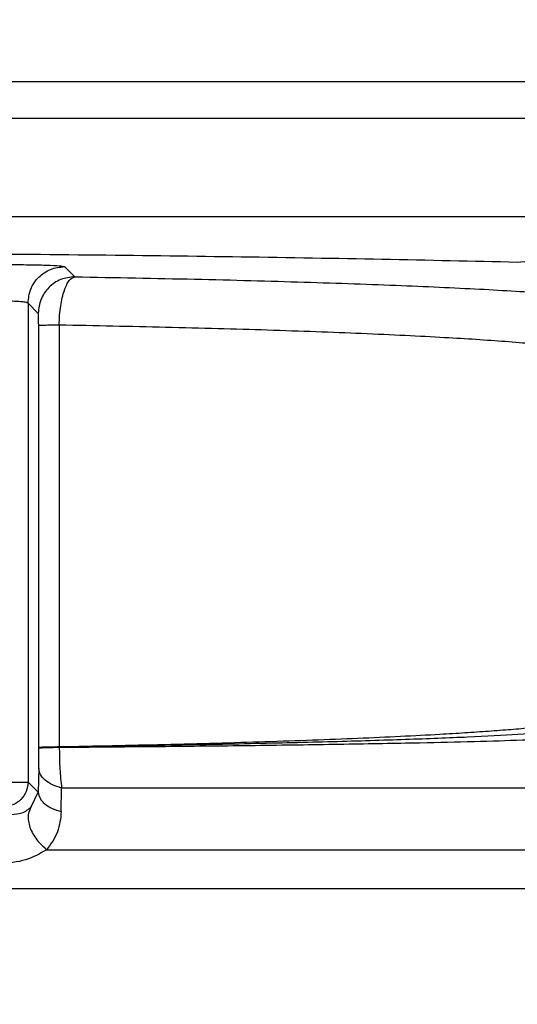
# Model space of a CAD drawing. Header units: inches. Extents: x 144.9 to 238.4, y 214.8 to 247.7.
# Tile 394 of 411: x 202.0528 to 202.1027, y 244.8844 to 244.983. Entities that reach past the tile are written whole.
import ezdxf

# ---------------------------------------------------------------- set-up
doc = ezdxf.new("R2010")
doc.units = ezdxf.units.IN
doc.header["$LTSCALE"] = 0.25
doc.header["$MEASUREMENT"] = 0
doc.layers.add('ANNOTATIONS', color=1, linetype='Continuous')
doc.layers.add('MOTOR LH', color=7, linetype='Continuous')
doc.styles.add('ARIAL', font='arial.ttf', dxfattribs={"height": 0.09375})
doc.dimstyles.new('STANDARD$0', dxfattribs={"dimtxt": 0.09375, "dimasz": 0.09375, "dimexe": 0.03125, "dimexo": 0.046875, "dimgap": 0.09, "dimtad": 0, "dimtih": 1, "dimtoh": 1, "dimdec": 4, "dimzin": 0, "dimdsep": 46, "dimtxsty": 'ARIAL', "dimcen": 0.09, "dimadec": 0, "dimazin": 0, "dimtfac": 1, "dimtdec": 4, "dimtofl": 0, "dimtmove": 0, "dimatfit": 1, "dimfxl": 1, "dimtolj": 1, "dimtzin": 0, "dimarcsym": 0})

# ---------------------------------------------------------------- blocks, each defined once
blk = doc.blocks.new('*D20')
at = {"layer": 'ANNOTATIONS', "color": 0, "lineweight": -2, "transparency": 16777216}
for p, q in [((201.5477568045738, 244.7210665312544), (201.5477568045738, 245.6873671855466)), ((202.6883818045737, 243.5376739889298), (202.6883818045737, 245.6873671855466)), ((201.6415068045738, 245.6561171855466), (201.832959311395, 245.6561171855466)), ((202.5946318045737, 245.6561171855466), (202.4031792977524, 245.6561171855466))]:
    blk.add_line(p, q, dxfattribs=at)
at = {"layer": 'ANNOTATIONS', "color": 0, "transparency": 16777216}
for points in [[(201.6415068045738, 245.6717421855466), (201.6415068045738, 245.6404921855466), (201.5477568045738, 245.6561171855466)], [(202.5946318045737, 245.6717421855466), (202.5946318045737, 245.6404921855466), (202.6883818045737, 245.6561171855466)]]:
    blk.add_solid(points, dxfattribs=at)
at = {"layer": 'defpoints', "color": 0, "transparency": 16777216}
for p in [(201.5477568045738, 245.6561171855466), (201.5477568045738, 244.6741915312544), (202.6883818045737, 243.4907989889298)]:
    blk.add_point(p, dxfattribs=at)
at = {"layer": 'ANNOTATIONS', "color": 0, "transparency": 16777216, "insert": (202.1180693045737, 245.6561171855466), "char_height": 0.09375, "attachment_point": 5, "style": 'ARIAL'}
blk.add_mtext('\\A1;18 5/8"', dxfattribs=at)
blk = doc.blocks.new('*D22')
at = {"layer": 'ANNOTATIONS', "color": 0, "lineweight": -2, "transparency": 16777216}
for p, q in [((201.2594214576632, 244.7850832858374), (201.2594214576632, 246.0537298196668)), ((202.6883818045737, 243.5376739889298), (202.6883818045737, 246.0537298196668)), ((201.3531714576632, 246.0224798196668), (201.7695598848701, 246.0224798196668)), ((202.5946318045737, 246.0224798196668), (202.1782433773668, 246.0224798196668))]:
    blk.add_line(p, q, dxfattribs=at)
at = {"layer": 'ANNOTATIONS', "color": 0, "transparency": 16777216}
for points in [[(201.3531714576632, 246.0381048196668), (201.3531714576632, 246.0068548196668), (201.2594214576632, 246.0224798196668)], [(202.5946318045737, 246.0381048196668), (202.5946318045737, 246.0068548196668), (202.6883818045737, 246.0224798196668)]]:
    blk.add_solid(points, dxfattribs=at)
at = {"layer": 'defpoints', "color": 0, "transparency": 16777216}
for p in [(202.6883818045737, 246.0224798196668), (201.2594214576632, 244.7382082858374), (202.6883818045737, 243.4907989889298)]:
    blk.add_point(p, dxfattribs=at)
at = {"layer": 'ANNOTATIONS', "color": 0, "transparency": 16777216, "insert": (201.9739016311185, 246.0224798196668), "char_height": 0.09375, "attachment_point": 5, "style": 'ARIAL'}
blk.add_mtext('\\A1;24""', dxfattribs=at)

msp = doc.modelspace()

# ---------------------------------------------------------------- linework, layer by layer
at = {"layer": 'MOTOR LH'}
for p, q in [((201.8457083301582, 244.9768490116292), (202.1828146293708, 244.9768490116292)), ((202.1665415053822, 244.9731580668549), (201.861981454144, 244.9731580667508)), ((201.8681075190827, 244.9633155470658), (202.1604154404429, 244.9633155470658)), ((202.1027005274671, 244.9587672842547), (202.1060362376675, 244.9590474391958)), ((202.0573356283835, 244.9583113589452), (202.0583559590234, 244.9572910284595)), ((202.0536715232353, 244.9546472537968), (202.0536715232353, 244.9066795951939)), ((202.0546918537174, 244.9536269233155), (202.0536715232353, 244.9546472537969)), ((202.0547691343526, 244.9101638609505), (202.0547398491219, 244.9523844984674)), ((202.0567924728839, 244.952448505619), (202.0568086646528, 244.9102314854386)), ((202.0547690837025, 244.910083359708), (202.0547691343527, 244.9101638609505)), ((202.0568088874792, 244.9101683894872), (202.0568084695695, 244.9099971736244)), ((202.0568088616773, 244.9101988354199), (202.0568088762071, 244.9101683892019)), ((202.0547467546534, 244.9080279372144), (202.054688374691, 244.9056627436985)), ((202.0437490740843, 244.9066795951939), (202.0536715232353, 244.9066795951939)), ((202.0536715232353, 244.9066795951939), (202.0546883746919, 244.9056627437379)), ((202.0539995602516, 244.9041985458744), (202.0546883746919, 244.9056627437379)), ((202.0570048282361, 244.903719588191), (202.0570415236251, 244.9060847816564)), ((202.1101488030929, 244.906084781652), (202.0570415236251, 244.906084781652)), ((202.0555362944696, 244.8999041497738), (202.1140569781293, 244.8999041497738)), ((202.1154740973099, 244.8959917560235), (202.0226494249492, 244.8959917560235))]:
    msp.add_line(p, q, dxfattribs=at)
for points, knots in [([(202.0142614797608, 244.9597298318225), (202.0194592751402, 244.9597245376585), (202.02988349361, 244.959713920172), (202.0454021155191, 244.9596285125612), (202.0605495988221, 244.9594938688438), (202.0752132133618, 244.9593046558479), (202.0893876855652, 244.9590681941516), (202.0982382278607, 244.9588681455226), (202.1027005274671, 244.9587672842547)], [0, 0, 0, 0, 0.1657703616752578, 0.3324537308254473, 0.4999965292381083, 0.6638104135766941, 0.8304986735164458, 1, 1, 1, 1]), ([(202.0512123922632, 244.9585178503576), (202.0519957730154, 244.9585147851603), (202.0535661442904, 244.9585086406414), (202.0555648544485, 244.9584612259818), (202.0569911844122, 244.9583931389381), (202.0572209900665, 244.9583385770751), (202.0573356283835, 244.9583113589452)], [0, 0, 0, 0, 0.2494261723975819, 0.5000016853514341, 0.7505763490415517, 1, 1, 1, 1]), ([(202.0567924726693, 244.9524485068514), (202.056804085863, 244.9527799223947), (202.0568272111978, 244.9534398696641), (202.0569755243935, 244.9546746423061), (202.0572837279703, 244.9559815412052), (202.0577923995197, 244.9570415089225), (202.0581694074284, 244.95720843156), (202.0583559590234, 244.9572910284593)], [0, 0, 0, 0, 0.1326972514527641, 0.2642398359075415, 0.5177648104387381, 0.7613796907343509, 1, 1, 1, 1]), ([(202.0583559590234, 244.9572910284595), (202.0624249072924, 244.9572155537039), (202.0705666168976, 244.9570645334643), (202.0815230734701, 244.9567673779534), (202.0912981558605, 244.9564250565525), (202.0996310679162, 244.9560386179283), (202.1064004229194, 244.9556166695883), (202.1114317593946, 244.9551664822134), (202.114802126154, 244.9546968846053), (202.1154779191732, 244.9543760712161), (202.1158155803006, 244.9542157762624)], [0, 0, 0, 0, 0.1249349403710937, 0.2499869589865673, 0.3750455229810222, 0.5000591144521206, 0.6250776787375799, 0.7500922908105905, 0.8751331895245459, 1, 1, 1, 1]), ([(202.0536715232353, 244.9546472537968), (202.053651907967, 244.9546637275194), (202.0536150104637, 244.9546947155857), (202.0533784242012, 244.9547453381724), (202.0529222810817, 244.9548003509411), (202.0521487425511, 244.9548443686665), (202.0515189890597, 244.9548506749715), (202.0512123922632, 244.9548537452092)], [0, 0, 0, 0, 0.1528038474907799, 0.287433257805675, 0.5013703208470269, 0.7572411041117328, 1, 1, 1, 1]), ([(202.0547398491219, 244.9523844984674), (202.0547390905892, 244.9525326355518), (202.0547374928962, 244.952844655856), (202.0547269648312, 244.9532495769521), (202.0547112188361, 244.9535520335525), (202.0546984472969, 244.9536014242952), (202.0546918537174, 244.9536269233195)], [0, 0, 0, 0, 0.2186024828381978, 0.4604411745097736, 0.7214412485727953, 1, 1, 1, 1]), ([(202.0567924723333, 244.9524485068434), (202.0565072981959, 244.9524449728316), (202.0559370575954, 244.9524379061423), (202.0552941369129, 244.9524222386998), (202.0548532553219, 244.9524041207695), (202.0547776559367, 244.952391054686), (202.0547398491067, 244.9523845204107)], [0, 0, 0, 0, 0.2500472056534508, 0.5000000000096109, 0.749952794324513, 1, 1, 1, 1]), ([(202.1108980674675, 244.9493834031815), (202.1107861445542, 244.9494607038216), (202.1105720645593, 244.9496085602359), (202.10980391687, 244.9498186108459), (202.1088389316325, 244.9500071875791), (202.1077367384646, 244.9501742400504), (202.1062653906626, 244.9503600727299), (202.1042795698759, 244.9505653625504), (202.1016021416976, 244.9507904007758), (202.0986605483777, 244.9509982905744), (202.0941286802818, 244.9512738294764), (202.0874367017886, 244.951598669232), (202.0779635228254, 244.9519430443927), (202.0677777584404, 244.9522315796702), (202.0604029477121, 244.952377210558), (202.0567924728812, 244.9524485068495)], [0, 0, 0, 0, 0.06060433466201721, 0.1159206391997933, 0.1659478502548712, 0.2106850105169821, 0.2501312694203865, 0.3171367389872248, 0.3811542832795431, 0.4421833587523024, 0.5002234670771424, 0.6326723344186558, 0.760118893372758, 0.8825617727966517, 1, 1, 1, 1]), ([(202.0568086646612, 244.9102314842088), (202.0603735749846, 244.9103024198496), (202.0676556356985, 244.9104473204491), (202.0759494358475, 244.9106838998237), (202.0822541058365, 244.9108992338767), (202.0867992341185, 244.911077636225), (202.0910756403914, 244.9112707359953), (202.0946057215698, 244.911455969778), (202.0975047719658, 244.9116301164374), (202.0998817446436, 244.9117906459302), (202.1021101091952, 244.9119620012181), (202.1041539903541, 244.9121442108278), (202.1061274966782, 244.9123528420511), (202.1079968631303, 244.9126050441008), (202.1096376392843, 244.912916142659), (202.1100470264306, 244.9131446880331), (202.1102680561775, 244.9132680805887)], [0, 0, 0, 0, 0.1174045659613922, 0.2398229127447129, 0.3029495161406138, 0.3673327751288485, 0.4329731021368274, 0.4998709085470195, 0.5460628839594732, 0.5941666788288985, 0.6441824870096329, 0.6961105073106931, 0.749950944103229, 0.8188410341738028, 0.9021915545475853, 1, 1, 1, 1]), ([(202.1091292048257, 244.9119887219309), (202.1083775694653, 244.9118937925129), (202.1068754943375, 244.9117040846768), (202.1029627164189, 244.9114313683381), (202.0979155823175, 244.9111719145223), (202.0916666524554, 244.9109299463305), (202.0843559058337, 244.9107080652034), (202.0760392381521, 244.9105103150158), (202.0668933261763, 244.9103362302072), (202.0601732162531, 244.9102446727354), (202.0568088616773, 244.9101988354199)], [0, 0, 0, 0, 0.1255709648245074, 0.2509421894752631, 0.3753272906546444, 0.5002889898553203, 0.6252582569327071, 0.7494539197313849, 0.8745666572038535, 1, 1, 1, 1]), ([(202.0568088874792, 244.9101683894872), (202.0600025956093, 244.9101936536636), (202.0664964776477, 244.9102450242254), (202.0739778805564, 244.9103268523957), (202.0797064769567, 244.9104005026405), (202.0838636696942, 244.9104609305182), (202.0878240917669, 244.910525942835), (202.0923581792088, 244.9106104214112), (202.097334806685, 244.9107213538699), (202.1023453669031, 244.9108652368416), (202.1066137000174, 244.9110290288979), (202.1082681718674, 244.9111479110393), (202.1091273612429, 244.9112096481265)], [0, 0, 0, 0, 0.1189624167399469, 0.2418905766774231, 0.304870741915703, 0.3688448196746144, 0.4338134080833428, 0.4997772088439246, 0.6091471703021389, 0.7289691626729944, 0.8592500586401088, 1, 1, 1, 1]), ([(202.0547467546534, 244.9080279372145), (202.054753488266, 244.9083478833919), (202.0547668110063, 244.9089809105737), (202.0547683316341, 244.9097185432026), (202.0547690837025, 244.910083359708)], [0, 0, 0, 0, 0.505422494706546, 0.9999999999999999, 0.9999999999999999, 0.9999999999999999, 0.9999999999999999]), ([(202.0547690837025, 244.910083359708), (202.0548050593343, 244.9100918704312), (202.0548783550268, 244.910109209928), (202.0553189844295, 244.910133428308), (202.0559621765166, 244.9101543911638), (202.056530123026, 244.9101637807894), (202.0568088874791, 244.9101683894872)], [0, 0, 0, 0, 0.2454143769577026, 0.5000000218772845, 0.7545856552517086, 1, 1, 1, 1]), ([(202.0547691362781, 244.9101638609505), (202.054806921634, 244.9101706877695), (202.0548824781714, 244.9101843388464), (202.0553204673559, 244.9102033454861), (202.0559588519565, 244.9102199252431), (202.0565253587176, 244.9102276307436), (202.0568086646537, 244.9102314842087)], [0, 0, 0, 0, 0.2500467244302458, 0.4999996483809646, 0.7499534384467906, 1, 1, 1, 1]), ([(202.0568084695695, 244.9099971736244), (202.0568183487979, 244.9093166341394), (202.0568384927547, 244.9079289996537), (202.0569729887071, 244.9067073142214), (202.0570415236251, 244.906084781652)], [0, 0, 0, 0, 0.4904313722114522, 1, 1, 1, 1]), ([(202.0570415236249, 244.906084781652), (202.0567242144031, 244.906182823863), (202.0560897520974, 244.9063788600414), (202.0553644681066, 244.9068518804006), (202.0548681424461, 244.9074132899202), (202.0547872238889, 244.9078230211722), (202.0547467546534, 244.9080279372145)], [0, 0, 0, 0, 0.2500615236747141, 0.4999999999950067, 0.7499384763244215, 1, 1, 1, 1]), ([(202.0546883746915, 244.9056627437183), (202.0547292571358, 244.9054572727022), (202.0548110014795, 244.9050464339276), (202.0553124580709, 244.9044840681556), (202.0560449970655, 244.9040112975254), (202.0566848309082, 244.9038168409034), (202.0570048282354, 244.9037195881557)], [0, 0, 0, 0, 0.2500628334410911, 0.4999999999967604, 0.7499371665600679, 1, 1, 1, 1]), ([(202.0520042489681, 244.9034286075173), (202.0523717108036, 244.9034638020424), (202.053241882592, 244.9035471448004), (202.0537221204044, 244.9039600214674), (202.0539995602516, 244.9041985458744)], [0, 0, 0, 0, 0.4222865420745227, 1, 1, 1, 1]), ([(202.0539995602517, 244.9041985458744), (202.0538622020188, 244.903927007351), (202.053650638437, 244.9035087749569), (202.0536905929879, 244.9027622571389), (202.0538464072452, 244.9021435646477), (202.0541382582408, 244.9015112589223), (202.0546494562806, 244.9007175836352), (202.0551871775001, 244.9002243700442), (202.0555362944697, 244.8999041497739)], [0, 0, 0, 0, 0.2389458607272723, 0.3680321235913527, 0.5000000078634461, 0.6319678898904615, 0.7610541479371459, 1, 1, 1, 1]), ([(202.0570048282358, 244.9037195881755), (202.0569283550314, 244.9030249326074), (202.056771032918, 244.9015958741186), (202.0559554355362, 244.9004784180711), (202.0555362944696, 244.8999041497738)], [0, 0, 0, 0, 0.4860931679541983, 1, 1, 1, 1]), ([(202.0555362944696, 244.8999041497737), (202.0548668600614, 244.8995153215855), (202.0534793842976, 244.8987094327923), (202.0516919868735, 244.898579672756), (202.0507669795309, 244.8985125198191)], [0, 0, 0, 0, 0.4824836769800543, 0.9999999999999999, 0.9999999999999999, 0.9999999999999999, 0.9999999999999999])]:
    msp.add_open_spline(points, degree=3, knots=knots, dxfattribs=at)
for points in [[(202.0536715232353, 244.9546472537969), (202.0537270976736, 244.9551270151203), (202.0538382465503, 244.956086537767), (202.0546857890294, 244.9572970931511), (202.0558963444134, 244.9581446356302), (202.0568558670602, 244.9582557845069), (202.0573356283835, 244.9583113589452)], [(202.0583559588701, 244.9572910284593), (202.0578761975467, 244.957235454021), (202.0569166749, 244.9571243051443), (202.0557061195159, 244.9562767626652), (202.0548585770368, 244.9550662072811), (202.0547474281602, 244.9541066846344), (202.0546918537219, 244.953626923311)], [(202.0536715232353, 244.9066795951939), (202.0536342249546, 244.9063576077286), (202.0535596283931, 244.9057136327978), (202.0529908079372, 244.9049011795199), (202.0521783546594, 244.9043323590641), (202.0515343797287, 244.9042577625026), (202.0512123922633, 244.9042204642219)]]:
    msp.add_open_spline(points, degree=3, dxfattribs=at)

# ---------------------------------------------------------------- dimensions: what is measured, and where the dimension line sits
at = {"layer": 'ANNOTATIONS'}
for base, p1, p2, text, picture, middle in [((202.6883818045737, 246.0224798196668), (201.2594214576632, 244.7382082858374), (202.6883818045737, 243.4907989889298), '24""', '*D22', (201.9739016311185, 246.0224798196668)), ((201.5477568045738, 245.6561171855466), (202.6883818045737, 243.4907989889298), (201.5477568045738, 244.6741915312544), '18 5/8"', '*D20', (202.1180693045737, 245.6561171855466))]:
    dim = msp.add_linear_dim(base=base, p1=p1, p2=p2, text=text, dimstyle='STANDARD$0', dxfattribs=at)
    dim.commit()
    dim.dimension.update_dxf_attribs({"geometry": picture, "text_midpoint": middle, "dimtype": 160})

doc.saveas('drawing.dxf')
